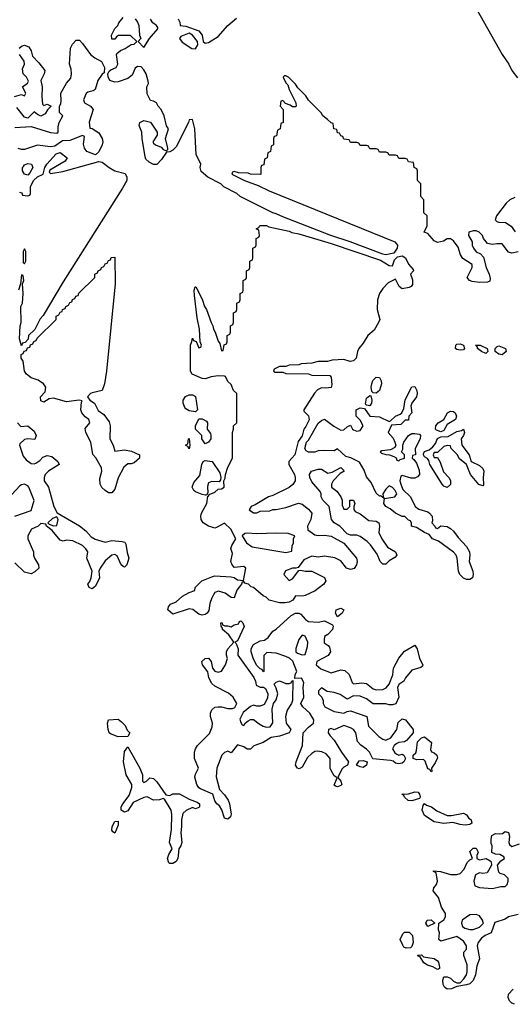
# Model space of a CAD drawing. Header units: inches. Extents: x 2601682 to 2755810, y 449311 to 584050.
# Tile 368 of 505: x 2713900 to 2716954, y 491428 to 497526. Entities that reach past the tile are written whole.
import ezdxf

# ---------------------------------------------------------------- set-up
doc = ezdxf.new("R2010")
doc.units = ezdxf.units.IN
doc.header["$MEASUREMENT"] = 0
doc.layers.add('C7419', color=7, linetype='Continuous')

msp = doc.modelspace()

# ---------------------------------------------------------------- linework, layer by layer
at = {"layer": 'C7419', "color": 2, "elevation": 2}
for points in [[(2716417.1, 498150), (2716891, 497310), (2716931.3, 497250), (2716950, 497212), (2716986, 497166)], [(2716990, 496088.7), (2716950, 496079), (2716930, 496085.2), (2716890, 496137.2), (2716858.6, 496138.6), (2716830, 496133.2), (2716799, 496139), (2716775.3, 496170), (2716768, 496190), (2716748.7, 496210), (2716730, 496218), (2716710, 496218), (2716684.7, 496210), (2716681, 496190), (2716704, 496150), (2716703.8, 496130), (2716713, 496110), (2716730, 496087.7), (2716756.4, 496076.4), (2716774.4, 496054.4), (2716790.7, 495990), (2716810.7, 495950), (2716817.3, 495922.7), (2716814, 495906), (2716799.8, 495900.2), (2716750, 495897.2), (2716703.7, 495903.7), (2716688, 495910), (2716674, 495930), (2716705.2, 495990), (2716704, 496010), (2716646.2, 496046.2), (2716631.6, 496070), (2716617.2, 496117.2), (2716590, 496155.3), (2716570, 496168.7), (2716550, 496168.7), (2716526.4, 496153.6), (2716490, 496145.2), (2716470, 496155.3), (2716430, 496202), (2716408, 496210), (2716426, 496250), (2716426, 496310), (2716406, 496330), (2716406, 496410), (2716386, 496430), (2716386, 496510), (2716366, 496530), (2716366, 496590), (2716362, 496602), (2716346, 496610), (2716342, 496642), (2716310, 496646), (2716302, 496662), (2716290, 496666), (2716250, 496666), (2716242, 496682), (2716230, 496686), (2716190, 496686), (2716182, 496702), (2716170, 496706), (2716130, 496706), (2716122, 496722), (2716110, 496726), (2716070, 496726), (2716062, 496742), (2716050, 496746), (2716010, 496746), (2716002, 496762), (2715990, 496766), (2715950, 496766), (2715942, 496782), (2715910, 496786), (2715902, 496802), (2715890, 496806), (2715882, 496822), (2715870, 496826), (2715866, 496846), (2715848, 496850), (2715842, 496882), (2715830, 496886), (2715808.4, 496908.4), (2715778, 496930), (2715768.7, 496948.7), (2715690, 497028), (2715674.6, 497054.6), (2715623.1, 497103.1), (2715610, 497126), (2715566, 497170), (2715550, 497178), (2715542, 497178), (2715534, 497170), (2715550, 497134), (2715562, 497122), (2715570, 497094), (2715612, 497010), (2715614, 496990), (2715610, 496986), (2715590, 496986), (2715576.4, 496996.4), (2715547.3, 497007.3), (2715530, 497026), (2715518, 497022), (2715514, 496990), (2715534, 496970), (2715534, 496890), (2715518, 496882), (2715514, 496850), (2715498, 496842), (2715492.7, 496807.3), (2715478, 496802), (2715474, 496790), (2715474, 496750), (2715458, 496742), (2715454, 496710), (2715438, 496702), (2715434, 496670), (2715418, 496662), (2715412.7, 496627.3), (2715398, 496622), (2715394, 496610), (2715394, 496570), (2715390, 496566), (2715330, 496568), (2715315.3, 496575.3), (2715256.4, 496576.4), (2715230, 496586), (2715218, 496582), (2715214, 496570), (2715294, 496530), (2715378, 496498), (2715445.5, 496465.5), (2716226, 496150), (2716242, 496130), (2716240.5, 496110), (2716219.9, 496080.1), (2716170, 496069), (2716150, 496073.2), (2715948, 496150), (2715829.3, 496189.3), (2715530, 496304), (2715490, 496324), (2715469.3, 496329.3), (2715266, 496430), (2715246, 496450), (2715166, 496490), (2715146, 496510), (2715066, 496550), (2715024.7, 496584.7), (2715018, 496610), (2715022, 496630), (2714992.7, 496690), (2714986, 496850), (2714970, 496908), (2714950, 496906), (2714946, 496890), (2714870, 496738), (2714850, 496718), (2714830, 496708), (2714810, 496706), (2714779.8, 496660.2), (2714750.9, 496629.1), (2714730, 496628.7), (2714703.2, 496643.2), (2714682.7, 496662.7), (2714677.2, 496677.2), (2714658, 496790), (2714657.2, 496830), (2714641.2, 496870), (2714644, 496890), (2714670, 496900.7), (2714710.5, 496890.5), (2714751.3, 496830), (2714751.3, 496810), (2714726, 496770), (2714730, 496762), (2714742, 496750), (2714776, 496736), (2714790, 496722), (2714810, 496714), (2714818, 496722), (2714818, 496730), (2714804, 496790), (2714822, 496850), (2714809.2, 496869.2), (2714795.1, 496930), (2714776.2, 496970), (2714757.2, 496990), (2714748, 497010), (2714730, 497022), (2714710, 497026), (2714690, 497066), (2714688.7, 497110), (2714698, 497130), (2714695.3, 497144.7), (2714683.7, 497190), (2714670, 497215.3), (2714653.2, 497233.2), (2714630, 497235.3), (2714615.3, 497224.7), (2714597.5, 497182.5), (2714570, 497161.2), (2714510, 497140.9), (2714490, 497139.5), (2714459, 497150), (2714448, 497172), (2714446, 497190), (2714454, 497206), (2714464.7, 497215.3), (2714498, 497230), (2714508.7, 497250), (2714499, 497310), (2714502.7, 497317.3), (2714524.7, 497335.3), (2714552.9, 497347.1), (2714590, 497372), (2714610, 497374), (2714626, 497390), (2714587.3, 497427.3), (2714511.6, 497428.4), (2714499.6, 497420.4), (2714490, 497406), (2714470, 497406), (2714468.7, 497430), (2714489.1, 497470.9), (2714508, 497490), (2714514.6, 497505.4), (2714541.2, 497538.8)], [(2714616, 497530), (2714630.8, 497510), (2714637.3, 497490), (2714642, 497430), (2714651.3, 497410), (2714634, 497390), (2714670, 497354), (2714704, 497410), (2714755.3, 497470), (2714756.4, 497476.4), (2714748, 497490), (2714725.6, 497505.6), (2714710, 497528)], [(2714882, 497530), (2714892, 497510), (2714894, 497490), (2714930, 497484.7), (2715010, 497457.3), (2715030.6, 497430), (2715038, 497390), (2715050, 497381), (2715070, 497384.9), (2715130, 497422), (2715189.8, 497490.2), (2715244.4, 497535.6)], [(2713870, 496858.8), (2713970, 496864.9), (2714090, 496827.3), (2714130, 496822), (2714138, 496830), (2714138, 496862), (2714144, 496890), (2714168, 496930), (2714146, 496950), (2714146, 496990), (2714154.6, 497005.4), (2714157.2, 497022.8), (2714154, 497070), (2714190, 497132), (2714217.2, 497162.8), (2714221.2, 497190), (2714218.6, 497218.6), (2714209.2, 497250), (2714214, 497350), (2714226.6, 497373.4), (2714250, 497398), (2714270, 497398), (2714290, 497378), (2714338, 497310), (2714364.7, 497290), (2714407.5, 497267.5), (2714426, 497230), (2714423.6, 497196.4), (2714410, 497188), (2714384, 497150), (2714367.3, 497092.7), (2714355.9, 497084.1), (2714322.8, 497077.2), (2714310.9, 497069.1), (2714296, 497030), (2714302, 497010), (2714338, 496990), (2714354.8, 496970), (2714331.1, 496891.1), (2714334, 496854), (2714350, 496852), (2714390, 496824.7), (2714411, 496790), (2714416, 496770), (2714411.3, 496750), (2714390, 496708), (2714370, 496689), (2714315.3, 496710), (2714302, 496730), (2714294.6, 496754.6), (2714302, 496802), (2714290, 496808), (2714210, 496778), (2714164.7, 496775.3), (2714117.5, 496742.5), (2714090, 496738), (2714010, 496749), (2713930, 496722), (2713910, 496722), (2713890, 496728.7)], [(2713897.2, 497350), (2713915.5, 497364.5), (2713930, 497367.3), (2713957.1, 497357.1), (2713970, 497332), (2713978.8, 497298.8), (2714018, 497258), (2714054.8, 497210), (2714051, 497190), (2714031, 497150), (2714038.8, 497110), (2714036, 497050), (2714042, 497002), (2714050, 496994), (2714070, 497002), (2714094, 496990), (2714071.6, 496968.4), (2714058, 496942), (2714030, 496929.2), (2714010, 496938), (2713990, 496955.3), (2713950, 496915.3), (2713930, 496922), (2713881.2, 496981.2)], [(2713868, 497050), (2713910, 497062), (2713930, 497054), (2713938, 497070), (2713918, 497110), (2713948.4, 497131.6), (2713954.6, 497145.4), (2713942, 497170), (2713921.2, 497190), (2713918, 497222), (2713928.7, 497250), (2713928.4, 497268.4), (2713899, 497310)], [(2713898, 496458), (2713912.7, 496452.7), (2713918, 496438), (2713950, 496434), (2713962, 496438), (2713966, 496450), (2713966, 496490), (2713986, 496530), (2714010, 496552), (2714046, 496570), (2714055.3, 496610), (2714069, 496630), (2714125.1, 496694.9), (2714150, 496702.8), (2714194, 496670), (2714182, 496650), (2714086, 496594), (2714082, 496582), (2714090, 496574), (2714166.4, 496586.4), (2714390, 496648.2), (2714410, 496643), (2714454.4, 496610), (2714490, 496590.2), (2714553, 496573), (2714563, 496550), (2714563, 496530), (2714537.6, 496482.4), (2714170, 495902), (2714045.4, 495694.6), (2714026.4, 495673.6), (2713992.7, 495607.3), (2713954, 495570), (2713952.7, 495547.3), (2713932.7, 495527.3), (2713918, 495522), (2713910, 495506), (2713898, 495550), (2713902, 495630), (2713908, 495650), (2713906, 495750), (2713918, 495770), (2713922, 495830), (2713918, 495890), (2713926, 495910), (2713922, 495942), (2713910, 495946), (2713904.7, 495890), (2713892, 495850)], [(2716970, 496424.2), (2716939.1, 496410), (2716914.9, 496390), (2716854.8, 496310), (2716846.8, 496286.8), (2716856.9, 496276.9), (2716870, 496271.3), (2716910.7, 496270.7), (2716946.4, 496246.4), (2716972, 496212)], [(2713886, 495030), (2713906, 495006), (2713950, 495011), (2713990, 494978), (2714001, 494950), (2713994, 494926), (2713950, 494929.2), (2713930, 494925.2), (2713901, 494899), (2713898, 494890), (2713921.7, 494821.7), (2713939.1, 494799.1), (2713970, 494778), (2713990, 494776), (2714000.2, 494779.8), (2714024.7, 494795.3), (2714042.7, 494817.3), (2714070, 494827.3), (2714099.9, 494819.9), (2714136, 494790), (2714144.7, 494770), (2714078, 494730), (2714058, 494710), (2714051, 494690), (2714051, 494670), (2714077.3, 494630), (2714110.7, 494510.7), (2714131.3, 494471.3), (2714270, 494390.8), (2714310, 494361), (2714342.4, 494322.4), (2714368.3, 494308.3), (2714430, 494291), (2714470, 494301), (2714534, 494294), (2714550.9, 494290.9), (2714558.5, 494278.5), (2714565.5, 494225.5), (2714576.3, 494190), (2714564.7, 494150), (2714550, 494135.3), (2714540.2, 494140.2), (2714529.2, 494149.2), (2714504.7, 494204.7), (2714490, 494214), (2714470, 494208.7), (2714430, 494174), (2714398, 494130), (2714391.3, 494110), (2714394, 494070), (2714370, 494018), (2714350, 494002), (2714330, 494008.7), (2714322, 494030), (2714334, 494046), (2714342, 494070), (2714348, 494110), (2714315.3, 494190), (2714321.2, 494230), (2714310, 494248.7), (2714290, 494269), (2714230, 494298), (2714190, 494302), (2714170, 494295.3), (2714150, 494302), (2714102, 494362), (2714066, 494390), (2714062, 494402), (2714030, 494406), (2714014, 494390), (2713972, 494370), (2713951, 494330), (2713951, 494310), (2713984.7, 494230), (2713984.7, 494210), (2713991, 494190), (2714016, 494150), (2714018, 494130), (2713993.7, 494106.3), (2713970, 494094), (2713930, 494105.2), (2713870, 494161.2)], [(2713870, 494451), (2713970, 494486), (2713988.7, 494548.7), (2713957.2, 494630), (2713950, 494639), (2713930, 494649.2), (2713910, 494645.2), (2713901.6, 494638.4), (2713850, 494585.2)], [(2716990, 491984), (2716930.7, 491969.3), (2716910, 491955.3), (2716845.4, 491934.6), (2716822, 491870), (2716785.5, 491854.5), (2716763.4, 491836.6), (2716742.8, 491810), (2716736, 491790), (2716751, 491709), (2716734, 491666), (2716726, 491610), (2716710, 491575.3), (2716690, 491555.3), (2716670, 491548.7), (2716610, 491538), (2716576.9, 491523.1), (2716550, 491522), (2716533.6, 491533.6), (2716524, 491550), (2716522, 491578), (2716530, 491598), (2716550, 491598.8), (2716570.5, 491590.5), (2716590, 491571.3), (2716610, 491562), (2716630, 491562), (2716654, 491586), (2716669.2, 491610), (2716674, 491630), (2716672.9, 491672.9), (2716654, 491730), (2716654, 491750), (2716668.7, 491770), (2716669, 491790), (2716650, 491819), (2716610, 491848.7), (2716510, 491818), (2716498, 491830), (2716502, 491870), (2716495.3, 491890), (2716498, 491930), (2716530, 491952), (2716539, 491970), (2716539, 491990), (2716514, 492030), (2716495.3, 492090), (2716462, 492130), (2716468, 492150), (2716484, 492170), (2716489, 492190), (2716482, 492242), (2716466, 492250), (2716466, 492254), (2716508.7, 492251.3), (2716570, 492232), (2716610, 492232), (2716630, 492238), (2716655.5, 492264.5), (2716674, 492306), (2716690, 492322), (2716706, 492330), (2716690, 492374), (2716710, 492394), (2716730, 492394), (2716742, 492370), (2716734, 492350), (2716734, 492330), (2716750, 492322), (2716792, 492332), (2716816.9, 492316.9), (2716822, 492310), (2716824.7, 492290), (2716798, 492242), (2716770, 492237.2), (2716750, 492241.2), (2716726, 492230), (2716716, 492190), (2716722, 492162), (2716751.1, 492151.1), (2716830, 492144.7), (2716882, 492158), (2716910, 492158), (2716922, 492170), (2716928, 492190), (2716927.3, 492207.3), (2716906, 492230), (2716878, 492238), (2716870, 492246), (2716862, 492290), (2716883.1, 492316.9), (2716906, 492330), (2716902, 492342), (2716876.4, 492356.4), (2716850, 492358), (2716827.3, 492367.3), (2716828.7, 492410), (2716823.2, 492423.2), (2716822.7, 492450), (2716827.5, 492472.5), (2716850, 492486.8), (2716876.5, 492483.5), (2716893.2, 492486.8), (2716910, 492498), (2716930, 492491.3), (2716936, 492470), (2716931.3, 492430), (2716936.9, 492416.9), (2716950, 492404.7), (2716998, 492422)], [(2716968, 491428), (2716950, 491435.3), (2716935.3, 491450), (2716928.7, 491470), (2716929, 491490), (2716959, 491521)]]:
    msp.add_lwpolyline(points, dxfattribs=at)
for points in [[(2714950, 497442), (2714898, 497422), (2714891.3, 497410), (2714907.5, 497387.5), (2714966.4, 497346.4), (2714990, 497344.7), (2715004, 497370), (2715002, 497390), (2714970, 497429.2)], [(2713950, 496562), (2713928.7, 496568.7), (2713917.2, 496590), (2713917.2, 496610), (2713922.5, 496617.5), (2713930, 496626), (2713950, 496634.8), (2713972, 496630), (2713981, 496610), (2713963.5, 496576.5)], [(2716210, 496002), (2716222.5, 496037.5), (2716242, 496058), (2716270, 496062.8), (2716290.8, 496050), (2716310.8, 496010.8), (2716339.6, 495979.6), (2716342, 495970), (2716322, 495950), (2716335.3, 495915.3), (2716334, 495886), (2716326.8, 495873.2), (2716313.7, 495866.3), (2716270, 495859), (2716252.9, 495872.9), (2716230, 495918), (2716184.4, 495895.6), (2716150, 495860.9), (2716130, 495829), (2716118.4, 495790), (2716115.5, 495730), (2716132, 495670), (2716124.9, 495650), (2716098, 495602), (2716057.3, 495570), (2716030, 495522), (2716002.8, 495490), (2715994, 495470), (2715986, 495430), (2715970, 495414), (2715949.4, 495409.4), (2715910, 495422), (2715836.4, 495416.4), (2715808.4, 495408.4), (2715750, 495408), (2715710, 495398), (2715645.4, 495394.6), (2715630, 495388), (2715570, 495386), (2715550, 495378), (2715510, 495378), (2715478, 495362), (2715474, 495350), (2715483.6, 495343.6), (2715530, 495342), (2715550, 495334), (2715690, 495332), (2715710, 495324.7), (2715822, 495322), (2715831, 495311), (2715834.8, 495265.2), (2715830, 495248), (2715797.3, 495242.7), (2715770, 495246), (2715746, 495234), (2715727, 495213), (2715661, 495110), (2715662, 495102), (2715690, 495072), (2715693.2, 495046.8), (2715674.4, 495005.6), (2715662, 494990), (2715651.3, 494948.7), (2715626, 494914), (2715604.7, 494830), (2715568.2, 494790), (2715568.4, 494770), (2715603, 494710), (2715608, 494690), (2715607.3, 494670), (2715593.4, 494646.6), (2715570, 494628.7), (2715470, 494579), (2715442, 494570), (2715359.8, 494520.2), (2715334, 494510), (2715322, 494490), (2715350, 494472), (2715370, 494472), (2715390, 494482), (2715450, 494484.7), (2715470, 494492), (2715490, 494492), (2715550, 494504.7), (2715629.1, 494530.9), (2715650, 494526), (2715690, 494494), (2715710.8, 494470), (2715705.5, 494430), (2715684.9, 494390), (2715685.8, 494365.8), (2715730, 494334.8), (2715750.7, 494330.7), (2715790, 494334), (2715830, 494326.8), (2715910, 494282.8), (2715987.7, 494190), (2715992.7, 494170), (2715987.7, 494150), (2715972.3, 494127.7), (2715950, 494120.9), (2715925.2, 494130), (2715890, 494174), (2715853.1, 494193.1), (2715790, 494202.7), (2715750, 494198), (2715710, 494202.7), (2715660.4, 494179.6), (2715626.4, 494133.6), (2715612, 494128), (2715590, 494129.2), (2715547.9, 494112.1), (2715538, 494090), (2715570, 494052), (2715590, 494062), (2715630, 494114), (2715643.1, 494116.9), (2715670, 494110.7), (2715710.6, 494110.6), (2715790, 494071), (2715798, 494050), (2715784.7, 494030), (2715732.2, 493987.8), (2715670, 493959), (2715650, 493955.3), (2715610, 493958), (2715592, 493930), (2715570, 493919), (2715546.4, 493913.6), (2715510, 493914), (2715446, 493930), (2715428.4, 493948.4), (2715410, 493958), (2715348.9, 494008.9), (2715334, 494014), (2715318, 494030), (2715296.4, 494036.4), (2715290, 494046), (2715278, 494042), (2715274, 494030), (2715246.4, 493993.6), (2715230, 493946), (2715210, 493948), (2715173.6, 493973.6), (2715132.7, 493987.3), (2715110, 493978), (2715090, 493946), (2715078, 493910), (2715072.8, 493867.2), (2715061, 493850), (2715050, 493842.7), (2715030, 493838), (2715010, 493843.7), (2714972.3, 493872.3), (2714950, 493878), (2714850, 493844), (2714818, 493870), (2714822, 493890), (2714834, 493906), (2714870, 493920.7), (2714910, 493955.5), (2714950, 493977.3), (2714986, 493990), (2714988, 494010), (2715028, 494050), (2715090, 494074.8), (2715110, 494081), (2715210, 494076), (2715230, 494071), (2715250, 494056), (2715288, 494052), (2715302, 494130), (2715290, 494139), (2715230, 494134), (2715214.8, 494154.8), (2715209.4, 494170), (2715219, 494219), (2715208.7, 494250), (2715215.3, 494270), (2715239, 494310), (2715208.7, 494370), (2715170, 494408), (2715119.8, 494380.2), (2715110, 494377.2), (2715090, 494382.7), (2715070, 494389.4), (2715037.2, 494410), (2715023.7, 494430), (2715022, 494450), (2715026.6, 494470), (2715059, 494530), (2715066, 494574), (2715070, 494574), (2715075.3, 494584.7), (2715110, 494598.8), (2715130, 494618), (2715150, 494621), (2715168, 494630), (2715166, 494670), (2715173.6, 494686.4), (2715175.3, 494710), (2715190, 494754), (2715218, 494810), (2715218, 494970), (2715226, 494990), (2715226, 495010), (2715246, 495030), (2715246, 495210), (2715226, 495230), (2715210, 495266), (2715190, 495286), (2715175.3, 495315.3), (2715170, 495318), (2715130, 495319.3), (2715086.4, 495313.6), (2715050, 495302), (2715030, 495304), (2714968, 495330), (2714958, 495350), (2714958, 495510), (2714967.3, 495532.7), (2714970, 495554), (2714978, 495538), (2714992.7, 495532.7), (2715010, 495494), (2715022, 495498), (2715026, 495510), (2715018, 495530), (2715014, 495610), (2715000.2, 495680.2), (2714983.1, 495816.9), (2714982, 495850), (2714988, 495872), (2714991.3, 495871.3), (2715030, 495794), (2715044.7, 495750), (2715058, 495730), (2715086, 495650), (2715098, 495630), (2715101, 495610), (2715112, 495590), (2715130, 495534), (2715139.6, 495519.6), (2715150, 495474), (2715162, 495478), (2715167.3, 495512.7), (2715182, 495518), (2715186, 495530), (2715186, 495570), (2715202, 495578), (2715206, 495590), (2715206, 495630), (2715222, 495638), (2715226, 495650), (2715226, 495710), (2715242, 495718), (2715246, 495730), (2715246, 495770), (2715262, 495778), (2715266, 495790), (2715266, 495830), (2715282, 495838), (2715286, 495850), (2715286, 495910), (2715302, 495918), (2715306, 495930), (2715306, 495970), (2715322, 495978), (2715326, 495990), (2715326, 496030), (2715342, 496038), (2715346, 496050), (2715346, 496110), (2715362, 496118), (2715366, 496130), (2715366, 496170), (2715382, 496178), (2715386, 496190), (2715382, 496222), (2715366, 496230), (2715382, 496238), (2715388, 496252), (2715430, 496251.3), (2715443.6, 496243.6), (2715570, 496216), (2715587.3, 496207.3), (2715630, 496198.8), (2715830, 496138.8), (2716136.8, 496036.8), (2716190, 496002.8)], [(2714490, 494854), (2714550, 494862.8), (2714593.2, 494853.2), (2714642, 494830), (2714642, 494810), (2714610, 494782), (2714590, 494775.3), (2714570, 494775.3), (2714544.5, 494755.5), (2714510, 494688), (2714490, 494618), (2714470, 494595.3), (2714450, 494595.3), (2714430, 494609), (2714409.5, 494629.5), (2714399.3, 494650), (2714395.5, 494684.5), (2714409.2, 494730), (2714406, 494750), (2714372.1, 494812.1), (2714353.6, 494833.6), (2714341.2, 494910), (2714309, 494970), (2714305.2, 494994.8), (2714335.3, 495030), (2714328, 495050), (2714305.2, 495065.2), (2714284, 495090), (2714279.3, 495110), (2714282, 495158), (2714286, 495166), (2714268.9, 495168.9), (2714190, 495159.7), (2714110, 495180.9), (2714082.8, 495177.2), (2714050, 495158), (2714030, 495166), (2714029, 495191), (2714058, 495222), (2714062, 495250), (2714048, 495270), (2714013.6, 495293.6), (2713970, 495308.7), (2713942, 495330), (2713929, 495350), (2713922, 495410), (2713909.2, 495430), (2713908, 495452), (2713922, 495458), (2713927.3, 495472.7), (2713942, 495478), (2713947.3, 495492.7), (2713962, 495498), (2713967.3, 495512.7), (2713982, 495518), (2713987.3, 495532.7), (2714002, 495538), (2714007.3, 495552.7), (2714126, 495670), (2714126, 495690), (2714142, 495698), (2714150, 495714), (2714162, 495718), (2714166, 495730), (2714182, 495738), (2714186, 495750), (2714202, 495758), (2714210, 495774), (2714222, 495778), (2714227.3, 495792.7), (2714242, 495798), (2714247.3, 495812.7), (2714262, 495818), (2714267.3, 495832.7), (2714366, 495930), (2714366, 495950), (2714382, 495958), (2714386, 495970), (2714402, 495978), (2714406, 495990), (2714422, 495998), (2714430, 496014), (2714442, 496018), (2714450, 496034), (2714462, 496038), (2714467.3, 496052.7), (2714490, 496054), (2714490.8, 495890), (2714437.3, 495350), (2714424.9, 495270), (2714410, 495229), (2714350, 495215.6), (2714338.8, 495210), (2714321, 495190), (2714334.8, 495170), (2714364, 495150), (2714386, 495106), (2714421.4, 495081.4), (2714454.4, 495034.4), (2714460.7, 495010), (2714459.1, 494930), (2714478.8, 494890)], [(2713930, 496106), (2713922, 496090), (2713922, 496022), (2713930, 496014), (2713938, 496030), (2713938, 496090)], [(2716630, 495479), (2716610, 495484), (2716602, 495490), (2716604, 495510), (2716610, 495516), (2716630, 495518.8), (2716650.9, 495510.9), (2716658, 495490), (2716650, 495482)], [(2716790, 495458), (2716762, 495470), (2716738, 495490), (2716738, 495498), (2716726, 495510), (2716754, 495510), (2716798, 495490), (2716802, 495470)], [(2716890, 495449.3), (2716870, 495454), (2716848, 495470), (2716848, 495490), (2716859, 495501), (2716870, 495506), (2716911, 495490), (2716916, 495470)], [(2716250, 494794), (2716258, 494802), (2716286, 494810), (2716286, 494830), (2716266, 494850), (2716274, 494866), (2716274, 494890), (2716281.2, 494910), (2716309.3, 494950.7), (2716330, 494962), (2716350, 494962), (2716378, 494958), (2716384.7, 494950), (2716382.8, 494930), (2716352, 494870), (2716354, 494830), (2716334, 494826), (2716332, 494810), (2716342.8, 494802.8), (2716358.8, 494778.8), (2716376.4, 494736.4), (2716378, 494710), (2716366.2, 494693.8), (2716350, 494687.3), (2716326, 494686), (2716270, 494702), (2716262, 494698), (2716256, 494670), (2716264, 494644), (2716275.3, 494615.3), (2716322.8, 494570), (2716350.8, 494510.8), (2716374.8, 494494.8), (2716430, 494477.3), (2716441, 494470), (2716456, 494450), (2716458, 494422), (2716454, 494410), (2716474, 494390), (2716478, 494378), (2716490, 494374), (2716510, 494392), (2716550, 494386.8), (2716570, 494375.5), (2716590, 494358.8), (2716618, 494318), (2716670, 494262.8), (2716687.7, 494230), (2716690.5, 494210), (2716685.5, 494170), (2716708.2, 494110), (2716710.5, 494090), (2716706.8, 494070), (2716690, 494058), (2716670, 494058.7), (2716650, 494067.6), (2716627.8, 494090), (2716620.5, 494110), (2716612, 494190), (2716604.5, 494210), (2716588.2, 494228.2), (2716497, 494297), (2716458, 494310), (2716438, 494338), (2716410, 494349.2), (2716360.2, 494380.2), (2716328.7, 494390), (2716328, 494408), (2716322, 494422), (2716310, 494426), (2716288, 494448), (2716270, 494448.7), (2716230, 494469.3), (2716196.2, 494496.2), (2716169.3, 494510), (2716157.2, 494530), (2716160.4, 494559.6), (2716226, 494570), (2716238, 494590), (2716228, 494610), (2716210, 494628), (2716190, 494638), (2716170, 494618), (2716151.3, 494590), (2716152, 494572), (2716158, 494562), (2716136.4, 494576.4), (2716130, 494575.3), (2716110, 494594), (2716078.7, 494658.7), (2716050, 494694), (2716036.2, 494736.2), (2716005.6, 494785.6), (2715952.9, 494812.9), (2715920.9, 494820.9), (2715870, 494868), (2715850, 494855.3), (2715790, 494858), (2715750, 494855.3), (2715728.4, 494848.4), (2715690, 494848), (2715676.4, 494856.4), (2715668, 494870), (2715678, 494910), (2715690, 494922), (2715750, 495027.3), (2715770, 495044), (2715790, 495051.3), (2715847.9, 495007.9), (2715890, 494982.8), (2715910, 494986), (2715930, 495004.7), (2715950, 495014), (2715962, 494990), (2715970, 494984.7), (2715990, 494978), (2716010, 494982), (2716028, 495010), (2716010, 495046), (2715986, 495070), (2715986, 495110), (2716010, 495122), (2716038, 495118), (2716071.3, 495071.3), (2716130, 495066), (2716190, 495038), (2716199, 495041), (2716229.4, 495070.6), (2716258, 495082), (2716268.9, 495091.1), (2716282, 495118), (2716290, 495172), (2716330, 495251.3), (2716350, 495254), (2716361, 495230), (2716364, 495210), (2716359.1, 495190), (2716330.7, 495150), (2716325.4, 495134.6), (2716330.8, 495090), (2716312, 495070), (2716310, 495046), (2716290, 495046), (2716262, 495018), (2716204.7, 495015.3), (2716184.7, 494970), (2716214, 494934), (2716226, 494910), (2716232, 494890), (2716224.7, 494875.3), (2716198, 494862), (2716144.7, 494855.3), (2716134, 494850), (2716142, 494842), (2716170, 494832), (2716191.3, 494831.3), (2716219.6, 494819.6), (2716232.7, 494812.7), (2716238, 494798)], [(2716110, 495213.2), (2716090, 495215.3), (2716082.7, 495222.7), (2716079.3, 495250), (2716082.7, 495270), (2716089.6, 495290.4), (2716110, 495311), (2716130.8, 495310.8), (2716141, 495290), (2716142.8, 495270), (2716130, 495229.3)], [(2714990, 495098), (2714950, 495104), (2714930, 495115.3), (2714924.1, 495124.1), (2714912.7, 495150), (2714912.7, 495170), (2714927.9, 495192.1), (2714950, 495202), (2714970, 495202.8), (2714990, 495192), (2715002, 495110)], [(2716070, 495135.3), (2716050, 495138), (2716044, 495144), (2716050, 495182), (2716070, 495198), (2716076, 495196), (2716082.8, 495170), (2716081, 495150)], [(2716510, 494974), (2716484, 494984), (2716478, 494990), (2716479.3, 495010), (2716494, 495030), (2716529.6, 495050.4), (2716552.3, 495090), (2716570, 495101.3), (2716590, 495098.4), (2716599.3, 495090), (2716608, 495070), (2716600.7, 495050), (2716550, 495019), (2716530, 494982)], [(2715050, 494898), (2715028.7, 494930), (2715028, 494950), (2714989, 494989), (2714988.7, 495010), (2715010, 495054), (2715030, 495054), (2715058.8, 495038.8), (2715064.7, 495030), (2715062, 494990), (2715082, 494962), (2715084.7, 494950), (2715084.7, 494930), (2715070, 494908.7)], [(2716770, 494639), (2716747, 494647), (2716694, 494710), (2716669, 494770), (2716626.9, 494806.9), (2716611.9, 494831.9), (2716575.3, 494870), (2716570, 494886), (2716550, 494888), (2716530, 494882), (2716490, 494846), (2716470, 494846), (2716462, 494830), (2716470, 494814), (2716490, 494814), (2716505.4, 494785.4), (2716526, 494726), (2716561, 494690), (2716570, 494672), (2716570, 494648), (2716550, 494629.3), (2716530, 494637.2), (2716519.3, 494650), (2716442, 494770), (2716436.4, 494796.4), (2716428.4, 494808.4), (2716410, 494818), (2716402, 494830), (2716403.1, 494836.9), (2716409, 494851), (2716438, 494862), (2716460.4, 494879.6), (2716478, 494902), (2716490, 494932), (2716510, 494942), (2716556.4, 494943.6), (2716610, 494974.8), (2716638, 494982), (2716650.8, 494990.8), (2716658, 494970), (2716651.3, 494950), (2716636, 494930), (2716641, 494890), (2716686.8, 494830), (2716698, 494790), (2716750, 494764.9), (2716770, 494746), (2716777.1, 494730), (2716772.7, 494690), (2716775.9, 494644.1)], [(2714950, 494868.7), (2714942, 494882), (2714928, 494890), (2714942, 494898), (2714946, 494930), (2714950, 494932), (2714954, 494890)], [(2715136, 494664), (2715090, 494665.2), (2715070, 494658), (2715064.9, 494635.1), (2715065.4, 494594.6), (2715058, 494582), (2715050, 494582), (2715030, 494585.2), (2714990, 494601.2), (2714979, 494610), (2714969, 494630), (2714980.2, 494659.8), (2715016.5, 494703.5), (2715028.4, 494771.6), (2715038, 494790), (2715050, 494796), (2715092, 494790), (2715139.8, 494719.8), (2715146, 494690), (2715144.7, 494675.3)], [(2715910, 494494), (2715930, 494494), (2715946, 494510), (2715946, 494550), (2715970, 494551), (2715978, 494530), (2715971.3, 494510), (2715971.6, 494491.6), (2715979.6, 494479.6), (2716010, 494464.7), (2716063.5, 494423.5), (2716110, 494420.7), (2716126, 494410), (2716130.6, 494390), (2716126.8, 494350), (2716144, 494310), (2716179.9, 494259.9), (2716230.4, 494230.4), (2716237.3, 494210), (2716225.2, 494194.8), (2716190, 494174), (2716170, 494154), (2716150, 494154), (2716134, 494170), (2716115.9, 494215.9), (2716073.6, 494273.6), (2716053.6, 494293.6), (2716010, 494326), (2715990, 494333.2), (2715950, 494332.7), (2715930, 494341.2), (2715884, 494390), (2715850, 494409.3), (2715832.7, 494430), (2715818, 494510), (2715779, 494550), (2715769.2, 494570), (2715769, 494589), (2715763.1, 494603.1), (2715710, 494664), (2715698, 494690), (2715697.2, 494710), (2715709.3, 494730.7), (2715750, 494742), (2715770, 494742), (2715810, 494718), (2715836.5, 494723.5), (2715890, 494752), (2715910, 494734), (2715910.8, 494729.2), (2715885.4, 494714.6), (2715842, 494670), (2715832, 494650), (2715832, 494630), (2715866.4, 494606.4), (2715891.3, 494570), (2715898, 494550), (2715899.6, 494519.6)], [(2714130, 494446), (2714103.6, 494436.4), (2714074, 494410), (2714082, 494402), (2714110, 494392), (2714130, 494394), (2714138, 494430)], [(2715490, 494346), (2715370, 494340.9), (2715310, 494346), (2715295.3, 494344.7), (2715278, 494330), (2715305.5, 494285.5), (2715341.4, 494261.4), (2715550, 494226.8), (2715586, 494234), (2715588, 494270), (2715596.4, 494283.6), (2715598, 494310), (2715606, 494330), (2715563.1, 494343.1)], [(2715750, 493794.8), (2715790, 493802), (2715838, 493778), (2715842, 493770), (2715838, 493750), (2715810, 493718), (2715790, 493706), (2715786.4, 493686.4), (2715787.1, 493667.1), (2715811.1, 493651.1), (2715819.8, 493639.8), (2715826, 493610), (2715812.4, 493587.6), (2715742, 493550), (2715738, 493530), (2715766.4, 493506.4), (2715830, 493481), (2715890, 493498.8), (2715915.9, 493495.9), (2715942.8, 493470), (2715961, 493421), (2715970, 493412), (2716021.2, 493418.8), (2716050, 493414), (2716090, 493382), (2716110, 493376), (2716150, 493377.3), (2716172.5, 493387.5), (2716189.3, 493410.7), (2716211.9, 493468.1), (2716218, 493510), (2716250, 493571.3), (2716284.4, 493615.6), (2716350, 493652), (2716364.7, 493630), (2716377.3, 493570), (2716398, 493530), (2716396.9, 493523.1), (2716386, 493514), (2716330, 493497.2), (2716290.8, 493450), (2716281, 493430), (2716250.7, 493409.3), (2716241, 493390), (2716250.5, 493329.5), (2716230.7, 493289.3), (2716210, 493282), (2716190, 493282), (2716169, 493289), (2716090, 493288), (2716050, 493319), (2716010, 493336), (2715970, 493338), (2715930, 493318), (2715887, 493347), (2715850, 493359.5), (2715805.2, 493365.2), (2715770, 493388), (2715752, 493370), (2715752, 493350), (2715772, 493330), (2715782, 493310), (2715782, 493290), (2715792, 493270), (2715850, 493240.7), (2715908.4, 493231.6), (2715930, 493242), (2715950, 493244.7), (2716051.1, 493211.1), (2716062.8, 493150), (2716126, 493086), (2716150, 493071), (2716170, 493064.7), (2716201.2, 493078.8), (2716237.2, 493130), (2716246, 493174), (2716270, 493196), (2716290.5, 493190.5), (2716338, 493130), (2716338, 493110), (2716298, 493062), (2716286, 493054), (2716250, 493049.2), (2716237.3, 493042.7), (2716222, 493030), (2716211.3, 493010), (2716225.4, 492985.4), (2716236.9, 492976.9), (2716250, 492971.3), (2716270, 492978), (2716282, 492970), (2716292, 492950), (2716282, 492930), (2716270, 492922), (2716250, 492918), (2716230, 492922), (2716214, 492934), (2716198, 492938), (2716088, 492948), (2716068.7, 492990), (2716050, 493008.7), (2716013.6, 493033.6), (2715994.6, 493054.6), (2715984, 493110), (2715968.7, 493130), (2715950, 493141.2), (2715910, 493155.3), (2715850, 493128.7), (2715830, 493135.3), (2715814, 493130), (2715812, 493110), (2715824.7, 493090), (2715850, 493064.7), (2715894.8, 492990), (2715938, 492930), (2715932, 492910), (2715910, 492897.2), (2715896.7, 492883.3), (2715872.7, 492832.7), (2715891, 492810), (2715896, 492790), (2715890, 492784), (2715870, 492775.3), (2715858, 492778), (2715850, 492786), (2715868, 492830), (2715850, 492842), (2715830, 492875.3), (2715825.1, 492890), (2715823.7, 492950), (2715798.7, 492978.7), (2715771.9, 492991.9), (2715743.5, 492996.5), (2715730, 492994), (2715710, 492981.2), (2715683.9, 492956.1), (2715650, 492897.2), (2715632.8, 492887.2), (2715622, 492890), (2715610, 492908), (2715612.7, 492930), (2715652.7, 493030), (2715658, 493110), (2715690, 493144.7), (2715722, 493170), (2715724, 493190), (2715699, 493230), (2715655.3, 493270), (2715642, 493290), (2715662, 493330), (2715657.2, 493390), (2715660.4, 493420.4), (2715647.3, 493447.3), (2715606, 493446), (2715608, 493470), (2715618, 493490), (2715592.1, 493552.1), (2715572.1, 493572.1), (2715550, 493582.7), (2715490, 493602), (2715432.7, 493607.3), (2715412.7, 493587.3), (2715414, 493490), (2715410, 493486), (2715402, 493502), (2715390, 493506), (2715370, 493526), (2715350, 493566), (2715335.3, 493610), (2715335.3, 493630), (2715350, 493656), (2715390, 493678), (2715416.4, 493683.6), (2715440.4, 493699.6), (2715470, 493738), (2715490, 493751.3), (2715583.2, 493836.8), (2715610, 493851.3), (2715630, 493851.3), (2715643.5, 493843.5), (2715670.9, 493810.9), (2715690, 493798)], [(2715870, 493828), (2715858, 493850), (2715862, 493870), (2715890, 493881), (2715910, 493871.3), (2715898, 493850)], [(2715390, 493392), (2715412, 493392), (2715423.6, 493383.6), (2715438, 493350), (2715436.9, 493323.1), (2715414.8, 493285.2), (2715390, 493274), (2715370, 493274), (2715350, 493281.2), (2715330, 493272.7), (2715284.9, 493235.1), (2715265.4, 493194.6), (2715270, 493174), (2715278, 493158), (2715290, 493154), (2715298, 493170), (2715316.5, 493183.5), (2715330, 493191.3), (2715350, 493191.3), (2715384.5, 493164.5), (2715410, 493151), (2715430, 493144.7), (2715453.2, 493146.8), (2715468.9, 493171.1), (2715464.7, 493255.3), (2715474, 493290), (2715490, 493314), (2715499, 493350), (2715490, 493386), (2715478, 493410), (2715490, 493422), (2715510, 493431.3), (2715550, 493414), (2715570, 493414), (2715582, 493418), (2715586, 493430), (2715594, 493434), (2715591.1, 493308.9), (2715584.7, 493290), (2715557.3, 493250), (2715546.8, 493210), (2715550.8, 493170), (2715581, 493130), (2715570.5, 493109.5), (2715510.5, 493089.5), (2715458.8, 493081.2), (2715410, 493049), (2715351.1, 493028.9), (2715330, 493009), (2715310, 493009), (2715290, 493022), (2715250, 493035.3), (2715210, 492986), (2715190, 492995.3), (2715170, 492988), (2715152, 492970), (2715122.8, 492890), (2715116.9, 492836.9), (2715138, 492758), (2715170, 492726), (2715192.4, 492692.4), (2715200.5, 492670), (2715210, 492606), (2715207.3, 492590), (2715190, 492575.1), (2715170, 492580.9), (2715166.3, 492586.3), (2715153.1, 492633.1), (2715138, 492658), (2715122, 492670), (2715109, 492689), (2715098, 492730), (2715021.5, 492761.5), (2715009.4, 492769.4), (2714997.2, 492790), (2714986, 492834), (2714990, 492854), (2715008, 492890), (2714982.7, 492950), (2714983.7, 492990), (2714989.4, 493010), (2715002.7, 493030), (2715075.5, 493104.5), (2715093.6, 493146.4), (2715095.1, 493170), (2715082, 493210), (2715082, 493230), (2715090, 493250.8), (2715110, 493267.3), (2715130, 493270.8), (2715150, 493270.7), (2715190, 493260.7), (2715219.3, 493260.7), (2715233.2, 493266.8), (2715245.2, 493290), (2715222.7, 493330), (2715194.7, 493354.7), (2715110, 493397.2), (2715090, 493414), (2715072.7, 493450), (2715066, 493486), (2715033.2, 493530), (2715029.4, 493550), (2715049.5, 493570.5), (2715070, 493570.7), (2715086.8, 493550), (2715096, 493510), (2715110, 493491.3), (2715130, 493484.7), (2715150, 493492), (2715175.3, 493530), (2715188.7, 493570), (2715182, 493590), (2715182, 493610), (2715189, 493630), (2715228, 493670), (2715196.5, 493716.5), (2715158, 493750), (2715158, 493758), (2715148, 493770), (2715146, 493790), (2715154, 493790), (2715158, 493778), (2715172, 493772), (2715188, 493772), (2715210, 493764.7), (2715230, 493778), (2715255.3, 493784.7), (2715262, 493798), (2715270, 493802), (2715282, 493790), (2715292, 493768), (2715250, 493678), (2715234, 493670), (2715242, 493662), (2715253.4, 493630), (2715251.3, 493590), (2715351.3, 493451.3), (2715362, 493430), (2715364.7, 493404.7)], [(2715650, 493714), (2715630, 493688), (2715611, 493631), (2715611, 493611), (2715622, 493602), (2715650, 493591.3), (2715670, 493594), (2715684, 493644), (2715685.2, 493670), (2715670, 493708)], [(2714510, 493084), (2714462.5, 493102.5), (2714454, 493110), (2714449.2, 493130.8), (2714444, 493170), (2714449.3, 493190.7), (2714510, 493194), (2714530, 493178), (2714553.7, 493153.7), (2714566, 493126), (2714582, 493110), (2714570, 493086)], [(2716450, 492868.7), (2716442, 492882), (2716430, 492886), (2716412.9, 492932.9), (2716403.1, 492943.1), (2716362, 492942), (2716338, 492950), (2716339, 492970), (2716354.5, 492985.5), (2716360.2, 492999.8), (2716366, 493054), (2716390, 493078), (2716410, 493084.7), (2716452, 493050), (2716445.4, 493005.4), (2716451.6, 492991.6), (2716470, 492984.7), (2716484.7, 492970), (2716490, 492954), (2716475.9, 492924.1), (2716452, 492890), (2716454, 492870)], [(2714670, 492802), (2714686, 492810), (2714706, 492830), (2714730, 492826), (2714750, 492806), (2714804.7, 492724.7), (2714830, 492722), (2714849.3, 492730.7), (2714890.6, 492730.6), (2714950, 492698), (2714999.6, 492679.6), (2715014, 492670), (2715014, 492650), (2715010, 492646), (2714990, 492638), (2714970, 492646), (2714930.8, 492629.2), (2714910.7, 492609.3), (2714902, 492570), (2714903.8, 492530), (2714899.3, 492490), (2714904.9, 492430), (2714899.1, 492410), (2714886, 492390), (2714879.3, 492330), (2714870, 492313.2), (2714850, 492299.5), (2714830, 492299.3), (2714824.4, 492304.4), (2714817, 492330), (2714824.4, 492355.6), (2714844, 492390), (2714829.3, 492430), (2714840.7, 492510), (2714842.7, 492602.7), (2714839, 492630), (2714798, 492698), (2714790, 492702), (2714765.8, 492694.2), (2714730, 492692.3), (2714690, 492713.2), (2714670, 492709.4), (2714602.3, 492677.7), (2714570, 492626.6), (2714550, 492617.2), (2714529.3, 492629.3), (2714529.4, 492650), (2714538.4, 492670), (2714578, 492722), (2714594, 492770), (2714594, 492790), (2714560.7, 492850), (2714542.7, 492930), (2714550, 492994), (2714570, 493022), (2714644, 492890), (2714661, 492850), (2714662, 492810)], [(2716030, 492895.3), (2716010, 492898), (2715988, 492910), (2716004, 492936), (2716030, 492938), (2716054, 492930), (2716050, 492909)], [(2716330, 492689), (2716308, 492690), (2716286, 492710), (2716282, 492722), (2716268, 492730), (2716310, 492731), (2716350, 492744.7), (2716370, 492742), (2716378, 492730), (2716382, 492710), (2716378, 492702)], [(2716576.9, 492596.9), (2716651.6, 492611.6), (2716670, 492602), (2716682.8, 492582.8), (2716698, 492570), (2716702, 492550), (2716690, 492542), (2716662, 492538), (2716630, 492541.2), (2716585.4, 492554.6), (2716530, 492548), (2716470, 492557.2), (2716410, 492598), (2716395.3, 492630), (2716400.4, 492659.6), (2716410, 492671.3), (2716421, 492661), (2716452, 492650), (2716486.4, 492626.4), (2716550, 492598)], [(2714490, 492488.7), (2714476.4, 492496.4), (2714470, 492506), (2714474, 492530), (2714490, 492561), (2714510, 492562), (2714510, 492538)], [(2716730, 491984), (2716690, 491981.2), (2716642, 491950), (2716638, 491930), (2716644.7, 491910), (2716659.8, 491899.8), (2716690, 491891), (2716710, 491891), (2716750, 491904.7), (2716774, 491930), (2716773.6, 491933.6), (2716769, 491950), (2716750, 491975.3), (2716740.2, 491980.2)], [(2716430, 491909), (2716418, 491930), (2716426, 491950), (2716451, 491951), (2716474, 491930)], [(2716296.4, 491776.4), (2716282, 491782), (2716274.6, 491794.6), (2716258, 491830), (2716274.6, 491865.4), (2716285.2, 491874.8), (2716314.8, 491874.8), (2716334.4, 491854.4), (2716338.8, 491810), (2716330, 491786), (2716322, 491778)], [(2716490, 491644), (2716460.2, 491660.2), (2716428, 491670), (2716404.7, 491684.7), (2716382, 491722), (2716370, 491726), (2716368, 491732), (2716390, 491734), (2716402, 491722), (2716468.9, 491711.1), (2716490, 491698), (2716496, 491690), (2716502, 491658), (2716502, 491650)]]:
    msp.add_lwpolyline(points, close=True, dxfattribs=at)

doc.saveas('drawing.dxf')
